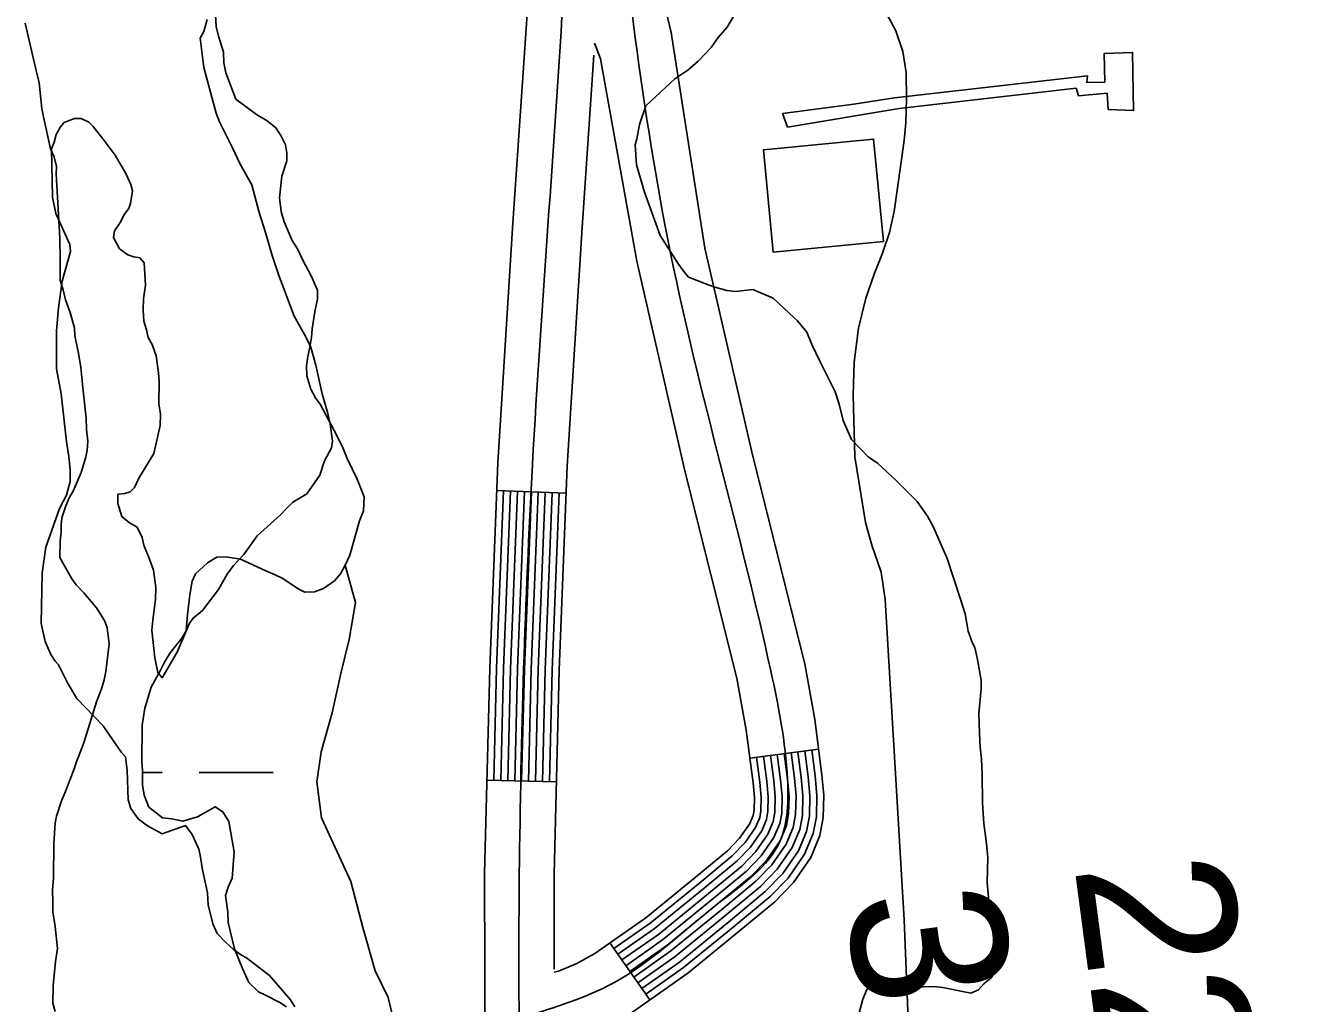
# Model space of a CAD drawing. Extents: x 3161564 to 3199464, y 849354 to 874788.
# Drawn here: x 3174834 to 3175381, y 861111 to 861534 of the extents above; entities that cross this region are included whole.
import ezdxf

# ---------------------------------------------------------------- set-up
doc = ezdxf.new("R2010")
doc.units = 0
for name, color, linetype in [('V-BLDG-OTLN', 7, 'Continuous'), ('V-CHAN-DOCK', 7, 'Continuous'), ('V-RIVR-RANG', 7, 'Continuous'), ('V-ROAD-CNTR', 7, 'Continuous'), ('V-SITE-VEGE', 7, 'Continuous'), ('V-TOPO-SHOR', 7, 'Continuous'), ('V-WETL-SWMP', 7, 'Continuous')]:
    doc.layers.add(name, color=color, linetype=linetype)

msp = doc.modelspace()

# ---------------------------------------------------------------- linework, layer by layer
at = {"layer": 'V-BLDG-OTLN'}
msp.add_lwpolyline([(3175157.31, 861435.53), (3175153.02, 861479.73), (3175200.65, 861484.35), (3175204.94, 861440.15)], close=True, dxfattribs=at)
at = {"layer": 'V-CHAN-DOCK'}
msp.add_lwpolyline([(3175161.29, 861495.39), (3175192.18, 861499.52), (3175209.79, 861502.21), (3175293.13, 861511.76), (3175292.91, 861508.78), (3175300.7, 861508.98), (3175300.41, 861521.41), (3175312.68, 861521.87), (3175313.09, 861496.68), (3175302.16, 861497.2), (3175301.62, 861504.16), (3175289.34, 861503.04), (3175288.23, 861506.37), (3175211.7, 861497.54), (3175163.51, 861489.56), (3175161.29, 861495.39)], dxfattribs=at)
at = {"layer": 'V-ROAD-CNTR'}
for p, q in [((3175037.72, 861332.47), (3175067.7, 861331.29)), ((3175147.14, 861216.85), (3175176.89, 861220.73)), ((3175033.49, 861207.32), (3175063.49, 861206.58)), ((3175086.7, 861136.92), (3175103.92, 861112.36))]:
    msp.add_line(p, q, dxfattribs=at)
for points in [[(3175061.9, 861092.84), (3175074.37, 861096.39), (3175085.38, 861100.99), (3175095.96, 861106.77), (3175120.32, 861123.86), (3175142.62, 861142.05), (3175157.95, 861154.72), (3175166.03, 861163.06), (3175173.48, 861173.81), (3175177.43, 861183.35), (3175178.92, 861191.08), (3175179.17, 861200.75), (3175178.36, 861209.43), (3175175.23, 861233.43), (3175170.92, 861257.62), (3175148.25, 861347.91), (3175127.77, 861437.23), (3175113.16, 861530.38), (3175076.13, 861685.88)], [(3175047.17, 860925.12), (3175037.58, 860998.53), (3175032.72, 861082.91), (3175032.5, 861166.97), (3175034.68, 861255.75), (3175038.2, 861344.5), (3175044.75, 861448.07), (3175051.72, 861551.19)], [(3175062.56, 861124.22), (3175064.44, 861124.75), (3175072.37, 861128.07), (3175080.11, 861132.29), (3175102.2, 861147.79), (3175123.58, 861165.23), (3175137.56, 861176.79), (3175142.77, 861182.17), (3175146.99, 861188.26), (3175148.55, 861192.01), (3175148.99, 861194.32), (3175149.13, 861199.75), (3175148.54, 861206.1), (3175145.57, 861228.86), (3175141.57, 861251.33), (3175119.08, 861340.91), (3175098.29, 861431.54), (3175082.53, 861519.03), (3175079.97, 861525.86)], [(3175062.61, 861125.59), (3175062.5, 861166.64), (3175064.67, 861254.79), (3175068.16, 861342.96), (3175074.69, 861446.12), (3175079.73, 861520.64)], [(3175036.49, 861207.25), (3175037.68, 861255.65), (3175040.72, 861332.35)], [(3175039.49, 861207.17), (3175040.68, 861255.56), (3175043.72, 861332.23)], [(3175042.49, 861207.1), (3175043.68, 861255.46), (3175046.71, 861332.12)], [(3175045.49, 861207.03), (3175046.68, 861255.36), (3175049.71, 861332)], [(3175048.49, 861206.95), (3175049.68, 861255.27), (3175052.71, 861331.88)], [(3175051.49, 861206.88), (3175052.68, 861255.17), (3175055.71, 861331.76)], [(3175054.49, 861206.81), (3175055.67, 861255.08), (3175058.7, 861331.64)], [(3175057.49, 861206.73), (3175058.67, 861254.98), (3175061.7, 861331.52)], [(3175060.49, 861206.66), (3175061.67, 861254.88), (3175064.7, 861331.4)], [(3175088.42, 861134.46), (3175104.01, 861145.4), (3175125.48, 861162.91), (3175139.6, 861174.58), (3175145.1, 861180.26), (3175149.64, 861186.81), (3175151.44, 861191.14), (3175151.99, 861193.99), (3175152.13, 861199.85), (3175151.52, 861206.44), (3175150.11, 861217.24)], [(3175090.14, 861132), (3175105.83, 861143), (3175127.38, 861160.59), (3175141.64, 861172.38), (3175147.43, 861178.35), (3175152.29, 861185.37), (3175154.32, 861190.28), (3175154.98, 861193.67), (3175155.14, 861199.95), (3175154.51, 861206.77), (3175153.09, 861217.62)], [(3175091.87, 861129.55), (3175107.64, 861140.61), (3175129.29, 861158.28), (3175143.68, 861170.17), (3175149.75, 861176.44), (3175154.94, 861183.92), (3175157.21, 861189.41), (3175157.97, 861193.35), (3175158.14, 861200.05), (3175157.49, 861207.1), (3175156.06, 861218.01)], [(3175093.59, 861127.09), (3175109.45, 861138.22), (3175131.19, 861155.96), (3175145.72, 861167.96), (3175152.08, 861174.52), (3175157.59, 861182.48), (3175160.1, 861188.55), (3175160.96, 861193.02), (3175161.14, 861200.15), (3175160.47, 861207.43), (3175159.04, 861218.4)], [(3175095.31, 861124.64), (3175111.26, 861135.82), (3175133.1, 861153.64), (3175147.75, 861165.76), (3175154.4, 861172.61), (3175160.24, 861181.03), (3175162.99, 861187.68), (3175163.96, 861192.7), (3175164.15, 861200.25), (3175163.45, 861207.77), (3175162.01, 861218.79)], [(3175097.03, 861122.18), (3175113.07, 861133.43), (3175135, 861151.32), (3175149.79, 861163.55), (3175156.73, 861170.7), (3175162.89, 861179.59), (3175165.88, 861186.81), (3175166.95, 861192.38), (3175167.15, 861200.35), (3175166.43, 861208.1), (3175164.99, 861219.18)], [(3175098.76, 861119.72), (3175114.89, 861131.04), (3175136.9, 861149), (3175151.83, 861161.34), (3175159.05, 861168.79), (3175165.54, 861178.15), (3175168.77, 861185.95), (3175169.94, 861192.05), (3175170.15, 861200.45), (3175169.42, 861208.43), (3175167.96, 861219.57)], [(3175100.48, 861117.27), (3175116.7, 861128.64), (3175138.81, 861146.68), (3175153.87, 861159.14), (3175161.38, 861166.88), (3175168.18, 861176.7), (3175171.65, 861185.08), (3175172.93, 861191.73), (3175173.16, 861200.55), (3175172.4, 861208.77), (3175170.94, 861219.95)], [(3175102.2, 861114.81), (3175118.51, 861126.25), (3175140.71, 861144.37), (3175155.91, 861156.93), (3175163.7, 861164.97), (3175170.83, 861175.26), (3175174.54, 861184.21), (3175175.93, 861191.4), (3175176.16, 861200.65), (3175175.38, 861209.1), (3175173.91, 861220.34)]]:
    msp.add_lwpolyline(points, dxfattribs=at)
for points in [[(3176879.13, 855651.91), (3176902.29, 855659.09), (3176934.11, 855667), (3176983.45, 855657.71), (3177040.65, 855639.06), (3177110.48, 855613.55), (3177170.58, 855601.76), (3177236.78, 855586.88), (3177274.78, 855573.53), (3177317.45, 855579.76), (3177362.6, 855595.69), (3177411.95, 855643.14), (3177451.73, 855679.19), (3177476.66, 855705.79), (3177478.27, 855736.95), (3177464.17, 855782.28), (3177430.75, 855833.4), (3177372.99, 855887.77), (3177287.84, 855954.83), (3177219.82, 855998.44), (3177152.98, 856039.39), (3177089.34, 856079.24), (3177023.39, 856134.32), (3176966.63, 856207.93), (3176895.25, 856290.08), (3176782.25, 856425.12), (3176693.16, 856545.3), (3176615.17, 856622.65), (3176543.92, 856726.5), (3176474.39, 856784.21), (3176414.35, 856823.58), (3176395.9, 856827.98), (3176350.82, 856806.18), (3176279.15, 856754.7), (3176211.55, 856707.42), (3176172.25, 856696.11), (3176141.13, 856702.01), (3176111.75, 856719.58), (3176032.57, 856777.37), (3175933.58, 856857.43), (3175839.01, 856930.26), (3175807.14, 856951.51), (3175770.09, 856958.67), (3175787.12, 856991.4), (3175795.09, 857040.68), (3175799.48, 857113.73), (3175810.82, 857206.92), (3175813.71, 857287.37), (3175807.75, 857386.83), (3175805.68, 857497.94), (3175801.94, 857543.61), (3175783.46, 857620.53), (3175760.24, 857716.11), (3175755.33, 857765.52), (3175754.53, 857815.64), (3175751.69, 857884.28), (3175756.31, 858015.46), (3175754.85, 858158.56), (3175753.05, 858270.8), (3175748.6, 858321.65), (3175736.5, 858372), (3175677.16, 858555.53), (3175602.24, 858747.09), (3175558.22, 858866.86), (3175502.52, 858986.22), (3175436.28, 859092.62), (3175371.24, 859185.12), (3175300.68, 859261.58), (3175219.1, 859367.23), (3175166.22, 859443.65), (3175175.33, 859507.13), (3175222, 859537.88), (3175285.34, 859568.35), (3175321.17, 859607.46), (3175310.3, 859667.21), (3175262.41, 859798.62), (3175224.64, 859877.87), (3175174.73, 859982.04), (3175144.84, 860115.36), (3175122.61, 860284.79), (3175088.43, 860568.57), (3175086.28, 860704.54), (3175072.2, 860854.52), (3175052.53, 860999.93), (3175047.5, 861166.8), (3175053.18, 861343.73), (3175066.7, 861550.38), (3175065.46, 861662.49), (3175040.18, 861767.75), (3175017.84, 861884.16), (3175008.36, 862033.9), (3174979.61, 862160.28), (3174952.14, 862274.65), (3174921.63, 862422.82), (3174896.96, 862525.55), (3174861.75, 862663.22), (3174841.1, 862738.01)], [(3175049.77, 861104.99), (3175088.03, 861119.53), (3175133.1, 861153.64), (3175160.24, 861181.03), (3175163.45, 861207.77), (3175156.25, 861254.48), (3175113.03, 861434.39), (3175086.56, 861622.6)]]:
    msp.add_spline(points, degree=3, dxfattribs=at)
at = {"layer": 'V-SITE-VEGE'}
for points in [[(3175151.42, 861556.61), (3175137.31, 861532.73), (3175133.52, 861528.35), (3175130.48, 861523.95), (3175124.82, 861518.11), (3175120.31, 861514.1), (3175114.68, 861510.48), (3175102.25, 861498.82), (3175099.52, 861490.71), (3175098.3, 861484.42), (3175097.52, 861481.84), (3175098.12, 861473.3), (3175101.63, 861461.37), (3175108.36, 861442.71), (3175116.32, 861430.34), (3175118.13, 861427.71), (3175120.67, 861424.71)], [(3174886.25, 861401.9), (3174886.94, 861398.55), (3174888.74, 861395.55), (3174890.52, 861390.7), (3174891.51, 861383.27), (3174891.82, 861379.55), (3174891.66, 861369.91), (3174892.32, 861365.45), (3174892.24, 861360.63), (3174889.44, 861348.43), (3174882.96, 861337.79), (3174881.04, 861333.74), (3174879.16, 861331.91), (3174876.92, 861331.21), (3174873.95, 861330.89), (3174873.88, 861326.81), (3174875.64, 861321.21), (3174878.93, 861318.56), (3174882.24, 861316.66), (3174884.39, 861312.17), (3174885.08, 861308.82), (3174887.57, 861302.84), (3174889.35, 861297.99), (3174890.34, 861290.56), (3174890.25, 861285.37), (3174888.99, 861276.49), (3174888.55, 861272.04), (3174889.83, 861260.15), (3174891.21, 861253.82), (3174893.03, 861251.57), (3174899.52, 861262.59), (3174904.92, 861275.11), (3174906.44, 861277.31), (3174910.57, 861280.58), (3174917.4, 861289.74), (3174921.22, 861296.35), (3174923.88, 861300.01), (3174928.41, 861304.76), (3174934.1, 861312.83), (3174944.27, 861321.93), (3174946.91, 861324.85), (3174949.55, 861327.4), (3174955.55, 861331.02), (3174961.24, 861339.08), (3174963.2, 861345.35), (3174966.26, 861350.87), (3174966.68, 861353.83), (3174965.69, 861361.26), (3174964.66, 861365.73), (3174962.2, 861374.3), (3174959.44, 861386.59), (3174957.34, 861394.41), (3174955.19, 861398.9), (3174950.15, 861407.88), (3174943.4, 861425.8), (3174940.57, 861434), (3174937.77, 861444.07), (3174934.94, 861452.64), (3174931.8, 861464.56), (3174926.76, 861473.55), (3174923.54, 861480.65), (3174917.79, 861491.87), (3174916.37, 861495.61), (3174911.14, 861515.35), (3174909.49, 861527.99), (3174911.02, 861530.93), (3174912.59, 861536.1)], [(3174950.38, 861109.3), (3174948.57, 861112.3), (3174939.48, 861122.83), (3174929.59, 861130.41), (3174927.38, 861131.57), (3174923.72, 861134.22), (3174920.43, 861137.24), (3174916.78, 861141.01), (3174915, 861145.12), (3174912.91, 861153.32), (3174912.62, 861158.52), (3174910.56, 861168.57), (3174909.56, 861174.89), (3174908.86, 861177.49), (3174906, 861183.85), (3174903.09, 861187.61), (3174893.02, 861184.06), (3174886.77, 861187.5), (3174882.74, 861190.54), (3174879.48, 861195.04), (3174878.43, 861198.77), (3174877.9, 861211.39), (3174877.25, 861217.34), (3174875.43, 861219.22), (3174867.46, 861230.85), (3174856.16, 861242.54), (3174852.19, 861249.28), (3174848.24, 861257.13), (3174846.78, 861258.64), (3174844.98, 861261.64), (3174842.47, 861267.24), (3174840.75, 861275.06), (3174841.11, 861296.94), (3174842.78, 861308.04), (3174848.62, 861324.63), (3174851.69, 861330.51), (3174853.27, 861336.43), (3174853.35, 861341.24), (3174852.7, 861347.19), (3174851.7, 861353.51), (3174849.45, 861374.32), (3174847.4, 861385.11), (3174847.3, 861401.43), (3174848.21, 861411.43), (3174849.88, 861422.9), (3174853.43, 861435.82), (3174853.12, 861438.8), (3174847.03, 861452.25), (3174845.67, 861459.32), (3174845.27, 861480.1), (3174846.43, 861483.05), (3174847.23, 861486.37), (3174849.14, 861489.68), (3174850.65, 861491.51), (3174855.13, 861493.29), (3174858.1, 861493.24), (3174861.41, 861491.7), (3174863.23, 861489.81), (3174867.96, 861483.8), (3174872.67, 861477.42), (3174877.36, 861469.55), (3174879.51, 861464.69), (3174880.21, 861462.08), (3174879.37, 861456.53), (3174878.59, 861454.32), (3174876.7, 861451.76), (3174875.16, 861448.82), (3174872.5, 861444.78), (3174872.08, 861441.82), (3174874.6, 861436.96), (3174878.26, 861434.3), (3174880.85, 861433.51), (3174883.43, 861433.1), (3174885.25, 861430.84), (3174885.83, 861421.19), (3174884.99, 861415.27), (3174884.91, 861410.45), (3174885.2, 861405.62), (3174886.25, 861401.9)], [(3175120.67, 861424.71), (3175129.52, 861421.22), (3175132.1, 861420.44), (3175137.27, 861418.87), (3175140.97, 861418.44), (3175148.4, 861419.42), (3175157.24, 861415.57), (3175164.18, 861409.15), (3175167.83, 861405.75), (3175171.83, 861400.86), (3175173.97, 861395.63), (3175177.56, 861388.15), (3175184.01, 861375.06), (3175185.78, 861369.84), (3175187.52, 861362.77), (3175191.09, 861354.55), (3175198.39, 861347.01), (3175202.42, 861344.34), (3175210.46, 861336.79), (3175219.58, 861327.74), (3175223.92, 861321.36), (3175226.45, 861316.87), (3175232.52, 861303.04), (3175238.17, 861285.89), (3175240.28, 861279.18), (3175241.64, 861271.74), (3175243.41, 861266.51), (3175244.49, 861264.64), (3175245.53, 861260.17), (3175247.22, 861250.5), (3175247.16, 861246.79), (3175246.24, 861236.05), (3175246.47, 861227.52), (3175246.74, 861221.58), (3175247.4, 861216.38), (3175247.66, 861209.7), (3175247.83, 861197.45), (3175248.42, 861188.54), (3175249.41, 861181.11), (3175250.03, 861174.05), (3175249.85, 861162.92), (3175251.42, 861145.84), (3175254.18, 861133.55), (3175254.46, 861127.98), (3175251.77, 861122.09), (3175248.38, 861119.18), (3175246.11, 861116.62), (3175242.75, 861115.2), (3175230.55, 861117.63), (3175226.48, 861118.06), (3175217.94, 861117.83), (3175213.12, 861117.91), (3175209.78, 861117.6), (3175207.55, 861117.64), (3175201.66, 861119.96), (3175197.9, 861117.05), (3175195.97, 861112.64), (3175194.39, 861106.73)]]:
    msp.add_lwpolyline(points, dxfattribs=at)
at = {"layer": 'V-TOPO-SHOR'}
for points in [[(3175217.09, 861068.05), (3175213.9, 861146.96), (3175205.7, 861285.32), (3175204.01, 861297.12), (3175199.86, 861308.78), (3175197.17, 861318.62), (3175192.53, 861346.97), (3175191.8, 861373.65), (3175192.25, 861387.89), (3175194.19, 861402.6), (3175197.26, 861415.66), (3175200.96, 861425.94), (3175204.48, 861435.07), (3175207.51, 861444.04), (3175209.56, 861453.02), (3175213.93, 861483.75), (3175214.66, 861491.43), (3175214.92, 861501.74), (3175214.7, 861513.2), (3175213.31, 861522.21), (3175210.28, 861531.24), (3175199.19, 861551.96)], [(3174916.1, 861538.29), (3174916.46, 861532.93), (3174917.5, 861528.46), (3174919.62, 861521.96), (3174919.77, 861517.28), (3174920.59, 861513.03), (3174924.85, 861501.6), (3174933.88, 861494.99), (3174938.51, 861492.24), (3174942.25, 861489.28), (3174944.43, 861485.9), (3174946.36, 861481.86), (3174946.98, 861478.5), (3174946.92, 861474.94), (3174944.8, 861468.29), (3174943.75, 861458.95), (3174944.55, 861453.14), (3174945.81, 861448.66), (3174949.24, 861440.58), (3174951.63, 861436.98), (3174954, 861431.81), (3174957.45, 861425.3), (3174960.25, 861419.01), (3174960.18, 861415.22), (3174959.22, 861410.56), (3174957.96, 861402.34)], [(3174855.93, 861291.65), (3174853.97, 861294.36), (3174848.77, 861303.58), (3174848.89, 861310.71), (3174849.4, 861314.49), (3174849.45, 861317.61), (3174849.73, 861320.73), (3174851.37, 861325.82), (3174852.99, 861329.58), (3174854.6, 861332.23), (3174858.07, 861340.19), (3174859.96, 861346.4), (3174860.68, 861349.73), (3174860.97, 861353.74), (3174860.39, 861358.87), (3174860.25, 861363.78), (3174858.88, 861375.61), (3174857.94, 861385.65), (3174856.92, 861391.91), (3174855.27, 861399.29), (3174855.1, 861402.64), (3174853.21, 861409.35), (3174851.29, 861414.95), (3174850.25, 861419.21), (3174848.98, 861423.24), (3174848.91, 861432.37), (3174848.84, 861441.51), (3174847.29, 861469.39), (3174847.35, 861472.51), (3174846.3, 861476.76), (3174844.8, 861480.13), (3174841.69, 861493.99), (3174841.08, 861497.57), (3174839.93, 861508.73), (3174838.25, 861515.22), (3174833.89, 861534.45)], [(3174957.96, 861402.34), (3174957.68, 861398.55), (3174956.71, 861393.67), (3174955.98, 861390.34), (3174955.47, 861386.34), (3174955.62, 861382.1), (3174957.31, 861376.28), (3174959.47, 861372.23), (3174961.43, 861369.75), (3174968.56, 861356.26), (3174971.37, 861350.64), (3174973.08, 861346.38), (3174977.39, 861337.39), (3174980.38, 861329.77), (3174980.06, 861323.76), (3174978.42, 861319.33), (3174974.16, 861304.47), (3174972.24, 861300.17)], [(3174946.86, 861109.28), (3174943.99, 861111.11), (3174937.8, 861114.33), (3174934.71, 861115.72), (3174930.54, 861119.8), (3174927.74, 861125.86), (3174924.32, 861134.39), (3174921.61, 861145.8), (3174921.47, 861150.26), (3174920.47, 861157.41), (3174921.64, 861160.95), (3174923.27, 861164.93), (3174924.13, 861176.28), (3174921.9, 861189.47), (3174919.29, 861193.52), (3174915.98, 861195.81), (3174908.34, 861191.48), (3174902.06, 861189.58), (3174897.18, 861190.55), (3174893.18, 861191.06), (3174887.23, 861195.62), (3174885.32, 861200.77), (3174884.5, 861205.24), (3174884.6, 861211.48), (3174884.22, 861215.05), (3174884.48, 861231.09), (3174885.5, 861238.43), (3174888.32, 861247.52), (3174892.23, 861254.58), (3174894.07, 861258.34), (3174896.59, 861262.31), (3174901.6, 861268.69), (3174903.43, 861271.78), (3174903.99, 861278.9), (3174905.03, 861287.35), (3174906.02, 861293.35), (3174907.41, 861296.44), (3174912.61, 861301.26), (3174916.66, 861303.64), (3174920.67, 861303.8), (3174926.9, 861302.8), (3174937.95, 861297.72), (3174941.94, 861296.09), (3174945.25, 861294.48), (3174951.86, 861289.91), (3174954.74, 861288.52), (3174958.97, 861288.68), (3174962.79, 861290.18), (3174967.52, 861293.44), (3174970.24, 861296.51), (3174972.24, 861300.17)], [(3174846.85, 861107.3), (3174845.79, 861110.89), (3174845.92, 861118.46), (3174846.98, 861128.92), (3174847.75, 861134.47), (3174846.79, 861144.07), (3174845.78, 861150.55), (3174845.85, 861154.78), (3174845.71, 861159.69), (3174846.02, 861165.03), (3174846.27, 861179.95), (3174846.86, 861188.64), (3174847.36, 861191.75), (3174849.48, 861198.4), (3174851.33, 861202.38), (3174855.05, 861212.12), (3174855.99, 861215.22), (3174859.25, 861223.41), (3174864.67, 861241.15), (3174866.77, 861246.69), (3174867.95, 861250.68), (3174868.68, 861254.23), (3174870.21, 861266.24), (3174869.21, 861273.16), (3174868.15, 861276.3), (3174864.68, 861281.7), (3174859.21, 861288.26), (3174855.93, 861291.65)]]:
    msp.add_lwpolyline(points, dxfattribs=at)
at = {"layer": 'V-WETL-SWMP'}
for p, q in [((3174884.59, 861210.54), (3174893.07, 861210.54)), ((3174909.07, 861210.54), (3174941.07, 861210.54))]:
    msp.add_line(p, q, dxfattribs=at)
for points in [[(3174946.86, 861109.28), (3174943.99, 861111.11), (3174937.8, 861114.33), (3174934.71, 861115.72), (3174930.54, 861119.8), (3174927.74, 861125.86), (3174924.32, 861134.39), (3174921.61, 861145.8), (3174921.47, 861150.26), (3174920.47, 861157.4), (3174921.64, 861160.95), (3174923.27, 861164.93), (3174924.13, 861176.28), (3174921.89, 861189.47), (3174919.29, 861193.52), (3174915.98, 861195.81), (3174908.34, 861191.48), (3174902.06, 861189.57), (3174897.18, 861190.55), (3174893.18, 861191.06), (3174887.24, 861195.61), (3174885.32, 861200.77), (3174884.5, 861205.24), (3174884.6, 861211.48), (3174884.22, 861215.05), (3174884.48, 861231.09), (3174885.5, 861238.43), (3174888.32, 861247.52), (3174892.23, 861254.58), (3174894.07, 861258.34), (3174896.59, 861262.31), (3174901.6, 861268.69), (3174903.43, 861271.78), (3174903.99, 861278.9), (3174905.03, 861287.35), (3174906.02, 861293.35), (3174907.41, 861296.44), (3174912.61, 861301.26), (3174916.66, 861303.64), (3174920.67, 861303.8), (3174926.9, 861302.8), (3174937.95, 861297.72), (3174941.94, 861296.09), (3174945.25, 861294.48), (3174951.86, 861289.91), (3174954.74, 861288.53), (3174958.97, 861288.68), (3174962.79, 861290.17), (3174967.52, 861293.44), (3174970.24, 861296.51), (3174972.24, 861300.17), (3174976.65, 861284.06), (3174973.93, 861268.06), (3174970.35, 861253.41), (3174966.5, 861236.32), (3174961.76, 861219.46), (3174959.99, 861206.57), (3174961.96, 861190.94)], [(3174961.96, 861190.94), (3174974.65, 861163.54), (3174979.89, 861143.62), (3174985.15, 861124.82), (3174990.75, 861113.36), (3174994.71, 861097.03), (3174994.82, 861090.12), (3174996.41, 861078.5), (3174999.87, 861072.43), (3175003.46, 861060.34), (3175004.76, 861044.72), (3175004.49, 861028.68), (3175008.04, 861013.91), (3175020.45, 860983.4), (3175025.64, 860973.51), (3175028, 860968.13), (3175033.05, 860950.22), (3175034.46, 860941.06), (3175033.75, 860925.47), (3175027.83, 860917.55), (3175022.16, 860911.85), (3175010.81, 860908.17)]]:
    msp.add_lwpolyline(points, dxfattribs=at)

# ---------------------------------------------------------------- texts
at = {"layer": 'V-RIVR-RANG'}
for s, p in [('22.2', (3175287.47, 861170.21)), ('31.3', (3175188.36, 861156.87))]:
    msp.add_text(s, height=67, rotation=277.5283, dxfattribs=at).set_placement(p)

doc.saveas('drawing.dxf')
